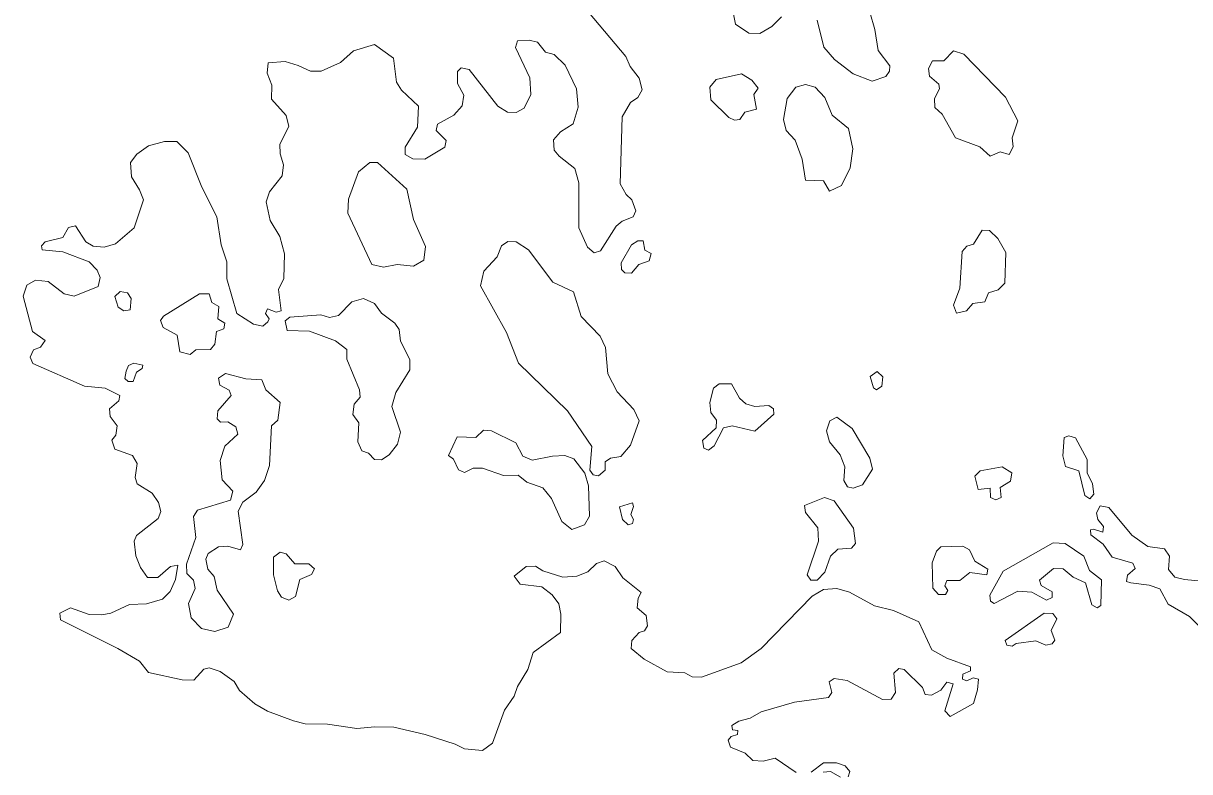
# Model space of a CAD drawing. Extents: x 369010 to 739155, y 6377141 to 6616555.
# Drawn here: x 432370 to 433730, y 6462702 to 6463575 of the extents above; entities that cross this region are included whole.
import ezdxf

# ---------------------------------------------------------------- set-up
doc = ezdxf.new("R2010")
doc.units = 0
doc.header["$LTSCALE"] = 40
doc.layers.add('1', color=7, linetype='Continuous', lineweight=13)

msp = doc.modelspace()

# ---------------------------------------------------------------- linework, layer by layer
at = {"layer": '1'}
for points in [[(433196.3, 6463593.82), (433200.27, 6463574.29), (433215.83, 6463564.03), (433228.57, 6463563.53), (433242.8, 6463571.48), (433254.06, 6463582.73)], [(432943.57, 6463547.15), (432945.89, 6463554.76), (432959.46, 6463555.59), (432969.39, 6463553.27), (432978.49, 6463541.69), (432988.59, 6463538.87), (433001.67, 6463526.46), (433014.74, 6463498.99), (433016.73, 6463477.64), (433010.77, 6463458.11), (432996.04, 6463448.84), (432988.09, 6463439.41), (432988.59, 6463427.49), (432994.55, 6463420.21), (433012.75, 6463405.97), (433017.55, 6463389.26), (433017.55, 6463336.63), (433027.48, 6463313.95), (433035.43, 6463307.67), (433042.71, 6463309.65), (433060.92, 6463338.61), (433068.2, 6463344.57), (433080.78, 6463349.37), (433084.09, 6463356.49), (433079.29, 6463369.23), (433072.83, 6463375.69), (433065.72, 6463387.93), (433068.2, 6463466.05), (433077.63, 6463482.77), (433086.4, 6463488.73), (433091.2, 6463497.83), (433088.06, 6463511.4), (433077.3, 6463524.97), (433072.17, 6463536.56), (433028.64, 6463588.19)], [(433295.43, 6463579.09), (433303.38, 6463547.31), (433315.63, 6463532.92), (433337.31, 6463516.2), (433359.65, 6463507.76), (433375.54, 6463513.39), (433380.01, 6463519.34), (433380.34, 6463525.8), (433366.77, 6463543.67), (433362.79, 6463568), (433356.84, 6463588.19)], [(432381.36, 6463194.13), (432389.63, 6463197.27), (432395.26, 6463205.38), (432380.2, 6463215.64), (432369.61, 6463257.02), (432373.58, 6463269.76), (432383.67, 6463275.72), (432398.4, 6463274.23), (432417.1, 6463259.83), (432429.02, 6463257.02), (432456.83, 6463268.28), (432459.14, 6463278.54), (432455.67, 6463287.31), (432446.4, 6463296.91), (432415.78, 6463308.49), (432391.62, 6463310.81), (432390.79, 6463315.61), (432395.09, 6463320.41), (432415.78, 6463325.54), (432422.24, 6463337.12), (432430.51, 6463339.11), (432442.43, 6463320.41), (432451.2, 6463315.11), (432463.94, 6463313.95), (432477.18, 6463317.93), (432498.7, 6463336.63), (432509.79, 6463369.4), (432504.99, 6463380.82), (432495.88, 6463396.04), (432494.56, 6463413.09), (432501.84, 6463422.69), (432515.75, 6463432.29), (432534.12, 6463437.42), (432548.68, 6463437.42), (432561.92, 6463424.18), (432577.81, 6463384.13), (432595.35, 6463349.37), (432600.48, 6463316.77), (432606.94, 6463296.91), (432607.1, 6463277.05), (432618.69, 6463236.83), (432638.05, 6463224.09), (432648.81, 6463222.1), (432654.77, 6463226.9), (432656.42, 6463230.37), (432652.12, 6463236.83), (432654.44, 6463241.96), (432664.7, 6463238.32), (432670.33, 6463239.97), (432667.18, 6463264.63), (432673.47, 6463277.38), (432674.3, 6463306.51), (432668.84, 6463326.37), (432657.58, 6463345.07), (432652.78, 6463366.92), (432656.75, 6463378.5), (432671.48, 6463397.2), (432673.14, 6463410.28), (432669, 6463423.02), (432668.84, 6463434.28), (432679.1, 6463454.96), (432676.28, 6463467.71), (432659.24, 6463486.74), (432659.57, 6463503.13), (432654.11, 6463517.03), (432655.27, 6463529.28), (432675.13, 6463530.93), (432690.19, 6463526.13), (432704.59, 6463519.34), (432717, 6463519.34), (432739.67, 6463529.77), (432754.73, 6463543.18), (432779.39, 6463550.79), (432801.24, 6463534.57), (432804.88, 6463506.6), (432810.84, 6463497.17), (432830.37, 6463478.8), (432829.54, 6463454.14), (432814.81, 6463430.97), (432815.14, 6463422.19), (432823.91, 6463417.06), (432837.98, 6463416.73), (432861.32, 6463430.97), (432862.64, 6463438.58), (432851.06, 6463450.16), (432852.55, 6463457.61), (432871.91, 6463468.04), (432881.51, 6463479.13), (432883.5, 6463491.54), (432875.88, 6463505.11), (432875.88, 6463519.01), (432880.19, 6463523.32), (432889.45, 6463521.33), (432922.89, 6463478.8), (432934.3, 6463471.68), (432944.4, 6463471.18), (432953.83, 6463476.31), (432961.45, 6463492.37), (432960.29, 6463511.73), (432943.57, 6463547.15)], [(433206.72, 6462828.86), (433160.71, 6462812.48), (433149.79, 6462812.81), (433141.02, 6462817.28), (433120.66, 6462818.44), (433093.69, 6462833.17), (433078.46, 6462845.91), (433079.29, 6462855.01), (433088.06, 6462864.61), (433094.02, 6462866.27), (433097.66, 6462872.22), (433096, 6462884.14), (433085.74, 6462893.24), (433086.9, 6462904.5), (433090.04, 6462911.12), (433069.03, 6462928.33), (433059.76, 6462941.4), (433047.01, 6462948.19), (433038.24, 6462945.05), (433027.98, 6462935.12), (433015.24, 6462930.32), (432998.85, 6462929.16), (432975.52, 6462936.27), (432967.07, 6462941.9), (432955.99, 6462941.4), (432942.08, 6462930.32), (432949.2, 6462920.72), (432974.19, 6462917.57), (432986.6, 6462908.47), (432994.22, 6462897.71), (432996.53, 6462885.63), (432996.2, 6462864.61), (432964.26, 6462841.11), (432957.97, 6462821.25), (432946.06, 6462801.39), (432942.08, 6462790.13), (432930.83, 6462773.91), (432916.93, 6462735.19), (432905.34, 6462726.91), (432884.32, 6462728.57), (432873.23, 6462734.03), (432838.48, 6462745.28), (432801.9, 6462753.89), (432779.72, 6462754.39), (432758.54, 6462752.4), (432724.28, 6462757.53), (432698.46, 6462757.86), (432684.89, 6462761.17), (432654.27, 6462772.59), (432639.54, 6462781.03), (432621.67, 6462796.92), (432615.38, 6462807.35), (432599.32, 6462818.77), (432586.25, 6462823.24), (432579.96, 6462821.58), (432568.38, 6462808.84), (432554.8, 6462809.33), (432515.41, 6462817.61), (432504.99, 6462830.85), (432479.67, 6462845.91), (432413.13, 6462879.34), (432412.31, 6462886.95), (432424.72, 6462893.24), (432446.23, 6462885.3), (432461.29, 6462884.97), (432471.72, 6462886.95), (432493.57, 6462897.22), (432513.43, 6462897.71), (432531.8, 6462903.17), (432540.9, 6462912.44), (432547.19, 6462926.34), (432550, 6462943.06), (432541.23, 6462941.4), (432526.5, 6462928.66), (432514.59, 6462928.66), (432506.31, 6462940.25), (432501.02, 6462953.82), (432499.03, 6462970.86), (432501.51, 6462977.65), (432527, 6462997.51), (432529.81, 6463005.45), (432527.33, 6463016.21), (432519.72, 6463026.97), (432502.34, 6463038.06), (432499.86, 6463045.34), (432502.34, 6463061.56), (432497.04, 6463070.83), (432476.36, 6463078.28), (432472.88, 6463089.03), (432477.68, 6463094.66), (432479.17, 6463105.42), (432470.89, 6463116.51), (432470.07, 6463125.28), (432481.16, 6463134.88), (432481.98, 6463141.17), (432464.94, 6463149.61), (432440.94, 6463151.93), (432380.86, 6463178.24), (432377.72, 6463185.85), (432381.36, 6463194.13)], [(433744.12, 6462924.52), (433723.76, 6462926.34), (433712.67, 6462928.99), (433705.22, 6462937.76), (433706.55, 6462953.32), (433700.75, 6462962.09), (433681.22, 6462964.74), (433662.69, 6462977.98), (433635.71, 6463010.25), (433625.62, 6463012.08), (433621.15, 6463004.13), (433622.97, 6462996.19), (433629.59, 6462988.24), (433628.59, 6462981.62), (433617.84, 6462985.1), (433614.36, 6462984.27), (433614.69, 6462978.48), (433629.26, 6462967.39), (433639.52, 6462952.33), (433663.85, 6462945.38), (433666.49, 6462939.09), (433657.56, 6462931.14), (433656.23, 6462924.03), (433661.2, 6462922.37), (433682.88, 6462919.56), (433695.29, 6462915.26), (433704.89, 6462897.55), (433729.72, 6462882.98), (433741.3, 6462871.4)], [(433271.11, 6462701.09), (433246.61, 6462717.64), (433232.54, 6462714.33), (433220.3, 6462715.16), (433211.36, 6462723.77), (433194.31, 6462730.72), (433191.5, 6462738.83), (433195.3, 6462742.97), (433202.42, 6462745.28), (433202.92, 6462750.08), (433196.79, 6462750.91), (433195.8, 6462755.71), (433204.24, 6462760.84), (433217.48, 6462764.65), (433230.06, 6462771.76), (433269.12, 6462783.02), (433308.67, 6462788.64), (433312.48, 6462794.27), (433309.67, 6462807.02), (433315.3, 6462810.82), (433330.36, 6462808.34), (433371.73, 6462786.33), (433381.66, 6462786.82), (433386.79, 6462794.27), (433384.81, 6462816.78), (433390.6, 6462822.57), (433397.05, 6462821.08), (433418.24, 6462800.4), (433421.38, 6462791.95), (433428.67, 6462791.46), (433439.92, 6462797.09), (433446.54, 6462806.52), (433453.99, 6462804.7), (433444.55, 6462773.09), (433450.68, 6462766.47), (433477.99, 6462781.53), (433482.62, 6462797.58), (433483.61, 6462809.83), (433477.49, 6462811.65), (433470.04, 6462807.84), (433464.91, 6462809.83), (433465.24, 6462815.95), (433474.18, 6462819.76), (433474.18, 6462824.39), (433446.54, 6462834.32), (433429.16, 6462844.09), (433414.1, 6462877.02), (433384.48, 6462890.26), (433362.3, 6462895.39), (433333.17, 6462911.45), (433318.61, 6462915.59), (433303.05, 6462914.76), (433289.81, 6462906.65), (433230.06, 6462845.91), (433206.72, 6462828.86)], [(433331.68, 6462695.96), (433333.67, 6462702.09), (433328.04, 6462708.71), (433318.11, 6462712.35), (433303.05, 6462712.35), (433288.48, 6462701.59)], [(433302.55, 6462701.59), (433310.99, 6462702.09), (433322.74, 6462695.47)]]:
    msp.add_lwpolyline(points, dxfattribs=at)
for points in [[(433519.36, 6463422.19), (433524.16, 6463431.3), (433523, 6463441.72), (433529.46, 6463461.58), (433515.06, 6463489.06), (433466.57, 6463539.21), (433454.65, 6463543.18), (433443.06, 6463531.59), (433429.82, 6463531.59), (433425.52, 6463522.49), (433426.68, 6463513.72), (433437.44, 6463504.28), (433438.26, 6463498.99), (433432.31, 6463487.57), (433432.64, 6463477.14), (433441.41, 6463469.2), (433456.97, 6463441.72), (433485.27, 6463431.3), (433497.18, 6463420.21), (433508.77, 6463425.34)], [(433207.06, 6463516.53), (433177.6, 6463509.75), (433170.48, 6463500.64), (433171.64, 6463485.91), (433192.66, 6463465.23), (433199.11, 6463462.41), (433205.4, 6463463.24), (433211.03, 6463471.51), (433224.93, 6463475.16), (433221.79, 6463492.37), (433226.59, 6463499.48), (433219.47, 6463509.08)], [(433309.83, 6463379.49), (433323.9, 6463385.95), (433333.83, 6463406.8), (433336.98, 6463428.98), (433332.18, 6463452.48), (433313.14, 6463468.04), (433304.37, 6463488.73), (433293.28, 6463500.64), (433282.03, 6463503.79), (433270.61, 6463500.64), (433260.51, 6463487.57), (433256.21, 6463463.24), (433259.35, 6463450.16), (433269.78, 6463438.91), (433278.06, 6463416.73), (433282.03, 6463392.4), (433302.72, 6463391.58)], [(432789.82, 6463290.95), (432805.71, 6463293.76), (432824.74, 6463292.11), (432836.66, 6463298.89), (432838.64, 6463314.78), (432824.74, 6463346.23), (432816.8, 6463381.65), (432782.54, 6463412.76), (432773.77, 6463412.76), (432760.69, 6463402), (432748.77, 6463370.06), (432747.95, 6463353.84), (432776.25, 6463293.76)], [(433487.75, 6463333.81), (433477.82, 6463317.6), (433469.88, 6463315.11), (433464.75, 6463309.15), (433461.93, 6463266.29), (433454.32, 6463246.26), (433457.96, 6463237.16), (433469.54, 6463239.97), (433476.99, 6463248.25), (433491.06, 6463250.24), (433495.36, 6463260.99), (433506.45, 6463264.14), (433514.4, 6463272.25), (433515.72, 6463308), (433506.12, 6463324.38), (433496.52, 6463333.48)], [(433034.43, 6463048.49), (433040.39, 6463047.33), (433048.34, 6463053.78), (433048.34, 6463063.71), (433054.3, 6463068.02), (433066.54, 6463070), (433077.8, 6463083.08), (433088.06, 6463111.38), (433081.77, 6463124.62), (433062.24, 6463145.31), (433051.32, 6463166.32), (433048.5, 6463196.94), (433042.54, 6463210.18), (433020.2, 6463233.19), (433011.43, 6463261.82), (432987.27, 6463273.41), (432958.97, 6463310.81), (432944.57, 6463320.41), (432934.64, 6463320.74), (432927.35, 6463315.61), (432922.39, 6463302.87), (432906.83, 6463286.15), (432902.86, 6463269.1), (432933.15, 6463214.49), (432947.05, 6463178.74), (433004.48, 6463123.29), (433032.78, 6463081.59), (433030.3, 6463053.78)], [(433092.69, 6463321.57), (433086.24, 6463321.57), (433078.79, 6463316.77), (433066.71, 6463295.75), (433067.2, 6463288.14), (433071.18, 6463284.16), (433079.12, 6463283.67), (433087.56, 6463293.76), (433099.48, 6463298.07), (433101.79, 6463306.84), (433094.68, 6463310.48)], [(432486.95, 6463239.64), (432494.06, 6463240.8), (432495.55, 6463254.37), (432491.25, 6463260.99), (432482.48, 6463262.32), (432476.52, 6463256.69), (432480.16, 6463243.95)], [(432575, 6463259.83), (432533.29, 6463233.52), (432529.65, 6463228.39), (432532.79, 6463220.44), (432549.18, 6463211.34), (432552.32, 6463192.14), (432564.24, 6463188.67), (432570.69, 6463194.13), (432587.74, 6463194.63), (432592.87, 6463200.92), (432594.86, 6463215.64), (432603.3, 6463218.79), (432604.46, 6463225.58), (432596.51, 6463230.37), (432597.67, 6463244.77), (432589.39, 6463249.57), (432586.25, 6463259.5)], [(432787.34, 6463066.03), (432796.44, 6463071.66), (432806.04, 6463084.4), (432809.68, 6463098.3), (432799.42, 6463128.09), (432804.22, 6463144.48), (432820.27, 6463171.12), (432820.6, 6463183.04), (432809.51, 6463204.56), (432807.86, 6463218.13), (432803.06, 6463225.24), (432787.17, 6463237.16), (432779.23, 6463248.25), (432766.48, 6463254.37), (432752.91, 6463250.24), (432737.36, 6463234.35), (432726.6, 6463232.03), (432716.67, 6463235.17), (432680.42, 6463232.36), (432674.96, 6463228.06), (432677.28, 6463216.8), (432703.43, 6463216.14), (432733.55, 6463204.89), (432746.79, 6463194.63), (432746.79, 6463183.37), (432761.85, 6463147.62), (432762.35, 6463139.18), (432755.56, 6463130.91), (432753.91, 6463118.99), (432761.02, 6463109.06), (432759.86, 6463087.05), (432764.33, 6463076.29), (432772.28, 6463073.64), (432779.06, 6463066.36)], [(432498.37, 6463178.57), (432492.41, 6463175.92), (432489.6, 6463169.47), (432487.94, 6463160.7), (432491.91, 6463157.22), (432497.54, 6463157.22), (432501.51, 6463168.31), (432508.3, 6463172.61), (432509.13, 6463176.26)], [(433365.61, 6463169.14), (433357.33, 6463163.18), (433361.31, 6463149.94), (433364.78, 6463147.62), (433370.9, 6463151.93), (433372.06, 6463162.68)], [(432605.28, 6463166.66), (432597.34, 6463161.19), (432598.83, 6463153.25), (432609.59, 6463147.29), (432612.07, 6463141.17), (432596.35, 6463122.96), (432595.52, 6463113.86), (432599.49, 6463109.72), (432608.26, 6463110.22), (432617.36, 6463104.59), (432619.85, 6463095.82), (432604.62, 6463081.92), (432599.16, 6463065.2), (432601.48, 6463042.53), (432613.89, 6463029.45), (432611.41, 6463019.03), (432572.84, 6463007.11), (432568.04, 6462999.99), (432570.69, 6462975.33), (432559.93, 6462944.22), (432560.27, 6462933.46), (432568.21, 6462925.52), (432570.2, 6462915.59), (432562.25, 6462898.37), (432565.4, 6462881.66), (432577.48, 6462868.91), (432592.87, 6462865.77), (432608.43, 6462870.57), (432614.55, 6462885.63), (432595.85, 6462913.93), (432592.37, 6462929.82), (432584.76, 6462938.26), (432582.44, 6462950.18), (432585.09, 6462956.63), (432597.17, 6462964.58), (432608.26, 6462965.24), (432622.99, 6462960.93), (432625.81, 6462967.22), (432620.18, 6463005.95), (432625.64, 6463016.71), (432641.03, 6463028.13), (432650.96, 6463041.7), (432656.92, 6463059.24), (432659.07, 6463105.75), (432666.52, 6463112.2), (432669, 6463132.89), (432652.62, 6463147.62), (432647.82, 6463159.21), (432629.12, 6463160.37)], [(433181.24, 6463154.74), (433174.45, 6463149.61), (433170.15, 6463132.89), (433171.64, 6463121.31), (433178.09, 6463112.2), (433177.6, 6463103.1), (433161.71, 6463088.37), (433163.36, 6463079.6), (433168.82, 6463077.12), (433175.28, 6463082.41), (433186.37, 6463103.43), (433196.3, 6463105.42), (433222.61, 6463099.46), (433244.96, 6463119.32), (433244.46, 6463125.28), (433239, 6463129.25), (433222.61, 6463128.09), (433212.19, 6463131.24), (433204.74, 6463138.02), (433195.47, 6463154.74)], [(433318.27, 6463115.68), (433310.33, 6463111.38), (433306.36, 6463099.79), (433310, 6463087.05), (433322.25, 6463071.66), (433327.87, 6463057.59), (433326.71, 6463041.7), (433330.69, 6463034.58), (433337.47, 6463032.93), (433348.56, 6463036.9), (433360.15, 6463054.94), (433356.84, 6463067.68), (433336.15, 6463102.61)], [(433009.28, 6462984.44), (433024.01, 6462990.06), (433029.97, 6463000.32), (433028.81, 6463035.41), (433024.34, 6463050.47), (433011.76, 6463067.19), (433001, 6463070.83), (432986.94, 6463070.33), (432963.1, 6463065.7), (432952.34, 6463070.33), (432944.07, 6463085.89), (432915.77, 6463099.79), (432906.17, 6463100.62), (432897.4, 6463091.85), (432875.55, 6463092.68), (432865.62, 6463071.16), (432871.25, 6463066.86), (432877.21, 6463054.11), (432883.99, 6463050.97), (432894.25, 6463056.1), (432905.34, 6463056.1), (432929.67, 6463047.66), (432946.88, 6463048.15), (432956.81, 6463039.71), (432975.52, 6463033.43), (432985.78, 6463020.68), (432997.69, 6462994.04)], [(433613.37, 6463020.52), (433618.17, 6463025.81), (433616.68, 6463037.89), (433610.55, 6463050.64), (433610.22, 6463066.19), (433596.98, 6463091.52), (433589.04, 6463094), (433583.41, 6463092.01), (433581.92, 6463070.5), (433585.23, 6463058.25), (433600.79, 6463052.95), (433607.74, 6463024.32)], [(433511.42, 6463057.75), (433485.43, 6463052.95), (433479.48, 6463046.83), (433483.12, 6463031.44), (433497.35, 6463032.76), (433497.68, 6463022.01), (433503.8, 6463019.19), (433509.93, 6463022.01), (433509.1, 6463033.76), (433520.85, 6463041.2), (433522.67, 6463050.64)], [(433304.04, 6463022.01), (433280.87, 6463012.57), (433281.86, 6463004.63), (433296.43, 6462986.75), (433296.92, 6462971.2), (433283.68, 6462931.64), (433287.99, 6462925.52), (433295.43, 6462925.52), (433304.37, 6462934.95), (433310.99, 6462953.32), (433319.43, 6462961.76), (433335.49, 6462962.75), (433340.12, 6462968.38), (433337.8, 6462986.26), (433315.3, 6463018.2)], [(433079.95, 6463015.88), (433064.89, 6463011.08), (433068.36, 6462996.35), (433075.15, 6462990.06), (433079.95, 6462991.55), (433081.44, 6462996.35), (433078.29, 6463002.31), (433081.44, 6463011.58)], [(433439.92, 6462964.58), (433434.79, 6462959.44), (433429.49, 6462945.71), (433430.49, 6462916.08), (433437.11, 6462908.64), (433445.05, 6462908.64), (433447.86, 6462913.27), (433444.55, 6462918.9), (433446.87, 6462925.02), (433461.93, 6462925.02), (433473.68, 6462934.45), (433493.54, 6462931.64), (433494.54, 6462938.26), (433479.48, 6462947.69), (433473.35, 6462960.77), (433465.24, 6462965.07)], [(433622.14, 6462893.08), (433626.44, 6462895.89), (433627.27, 6462926.01), (433613.2, 6462936.77), (433606.58, 6462953.32), (433584.57, 6462968.38), (433570.83, 6462969.21), (433512.58, 6462935.94), (433497.02, 6462908.14), (433497.52, 6462901.02), (433501.82, 6462898.21), (433529.46, 6462912.77), (433546.01, 6462911.45), (433562.89, 6462902.01), (433569.51, 6462905.32), (433569.51, 6462911.95), (433556.77, 6462919.39), (433554.94, 6462925.52), (433571.33, 6462939.09), (433582.58, 6462938.76), (433594, 6462928.83), (433608.57, 6462922.21), (433616.02, 6462896.88)], [(432679.1, 6462902.01), (432687.04, 6462906.48), (432692.17, 6462926.34), (432705.74, 6462932.3), (432709.39, 6462938.59), (432702.6, 6462944.55), (432686.21, 6462944.55), (432676.28, 6462956.13), (432669.17, 6462958.12), (432661.55, 6462952.16), (432661.55, 6462931.81), (432666.02, 6462913.1), (432670.82, 6462905.66)], [(433562.39, 6462849.72), (433569.51, 6462851.21), (433572.82, 6462855.51), (433568.52, 6462866.76), (433575.14, 6462880.33), (433570.5, 6462886.46), (433560.08, 6462886.95), (433514.89, 6462855.01), (433516.88, 6462849.72), (433522.84, 6462848.39), (433527.64, 6462851.7), (433550.64, 6462854.52)]]:
    msp.add_lwpolyline(points, close=True, dxfattribs=at)

doc.saveas('drawing.dxf')
